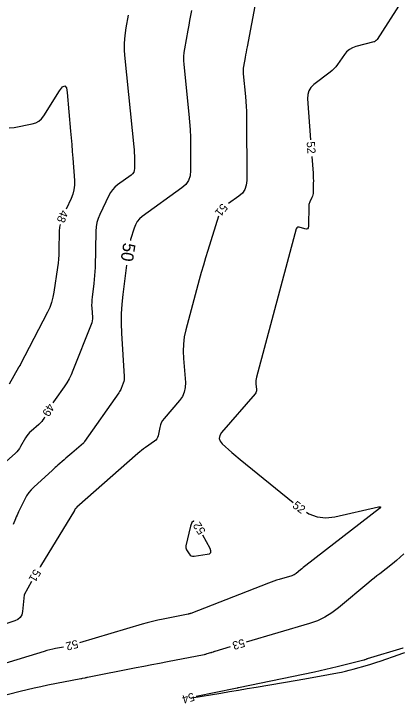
# Model space of a CAD drawing. Extents: x 2384780 to 2405861, y 547869 to 573706.
# Drawn here: x 2390596.4 to 2390690.7, y 552617.4 to 552787.1 of the extents above; entities that cross this region are included whole.
import ezdxf

# ---------------------------------------------------------------- set-up
doc = ezdxf.new("R2010")
doc.units = 0
doc.layers.add('Old_Level_60', color=7, linetype='Continuous')
doc.layers.add('Old_Level_61', color=7, linetype='Continuous')

msp = doc.modelspace()

# ---------------------------------------------------------------- linework, layer by layer
at = {"layer": 'Old_Level_60'}
for points in [[(2390655.8565, 552794.71975), (2390652.90725, 552779.1845), (2390652.78375, 552778.5315), (2390652.66125, 552777.8785), (2390652.54, 552777.22525), (2390652.41975, 552776.57175), (2390652.0285, 552774.437), (2390651.961, 552773.97875), (2390651.9265, 552773.5195), (2390651.925, 552773.05875), (2390651.95625, 552772.59675), (2390652.525, 552767.09475), (2390652.632, 552765.91475), (2390652.7095, 552764.7335), (2390652.7575, 552763.5505), (2390652.776, 552762.366), (2390652.82525, 552746.73075), (2390652.7085, 552745.6035), (2390652.35025, 552744.59875), (2390651.751, 552743.71625), (2390650.9105, 552742.95625), (2390648.4125, 552741.14025)], [(2390690.33075, 552790.19225), (2390684.409, 552780.97575), (2390684.35175, 552780.89375), (2390684.2885, 552780.81725), (2390684.21925, 552780.746), (2390684.14425, 552780.68), (2390683.889, 552780.4735), (2390683.83275, 552780.43275), (2390683.773, 552780.3985), (2390683.71, 552780.371), (2390683.6435, 552780.35025), (2390679.26075, 552779.23375), (2390678.42925, 552778.945), (2390677.68875, 552778.52575), (2390677.039, 552777.976), (2390676.48025, 552777.296), (2390674.80375, 552774.86075), (2390674.4265, 552774.35625), (2390674.013, 552773.886), (2390673.5635, 552773.4505), (2390673.0775, 552773.04925), (2390669.0995, 552770.0175), (2390668.3635, 552769.3155), (2390667.8605, 552768.50875), (2390667.5905, 552767.597), (2390667.55325, 552766.58075), (2390668.2945, 552756.57925)], [(2390624.08175, 552786.8735), (2390623.51325, 552783.77175), (2390623.2425, 552781.93125), (2390623.104, 552780.08525), (2390623.09775, 552778.23425), (2390623.22375, 552776.37825), (2390625.44525, 552754.88075), (2390625.51025, 552754.1645), (2390625.5575, 552753.4475), (2390625.5865, 552752.7295), (2390625.59775, 552752.0105), (2390625.60525, 552749.66), (2390625.55575, 552749.18225), (2390625.40375, 552748.7565), (2390625.14975, 552748.3825), (2390624.7935, 552748.0605), (2390621.51575, 552745.67725), (2390620.85425, 552745.1325), (2390620.27525, 552744.51925), (2390619.7785, 552743.83775), (2390619.364, 552743.088), (2390617.1965, 552738.53675), (2390616.78725, 552737.5485), (2390616.4885, 552736.534), (2390616.3, 552735.49325), (2390616.222, 552734.42625), (2390616.037, 552725.67375), (2390616.003, 552724.687), (2390615.94275, 552723.70225), (2390615.85625, 552722.7195), (2390615.7435, 552721.73875), (2390615.32725, 552718.4975), (2390615.25775, 552717.83125), (2390615.2205, 552717.164), (2390615.21575, 552716.49575), (2390615.243, 552715.8265), (2390615.38475, 552713.63875), (2390615.3895, 552713.17375), (2390615.3435, 552712.717), (2390615.2465, 552712.26825), (2390615.0985, 552711.82775), (2390610.66825, 552700.67475), (2390610.225, 552699.64675), (2390609.72375, 552698.64975), (2390609.165, 552697.684), (2390608.54875, 552696.7495), (2390606.37, 552693.64625), (2390605.9615, 552693.04875), (2390605.79875, 552692.7975)], [(2390595.19475, 552759.524), (2390596.439, 552759.60875), (2390600.78475, 552760.4835), (2390601.6625, 552760.7485), (2390602.4325, 552761.16825), (2390603.09525, 552761.74275), (2390603.6505, 552762.47225), (2390607.417, 552768.531), (2390608.1395, 552769.4765), (2390608.6935, 552769.717), (2390609.0785, 552769.25175), (2390609.29475, 552768.0815), (2390610.1035, 552758.74075), (2390610.244, 552757.093), (2390610.3795, 552755.445), (2390610.51075, 552753.7965), (2390610.63725, 552752.1475), (2390611.043, 552746.7605), (2390611.057, 552745.61975), (2390610.92475, 552744.5065), (2390610.64625, 552743.42025), (2390610.2215, 552742.3615), (2390609.01125, 552739.82025)], [(2390668.59025, 552752.59025), (2390668.893, 552748.5055), (2390668.9305, 552747.90125), (2390668.9535, 552747.29675), (2390668.96225, 552746.692), (2390668.95675, 552746.08675), (2390668.91175, 552743.96575), (2390668.88575, 552743.618), (2390668.82325, 552743.279), (2390668.724, 552742.94875), (2390668.58825, 552742.6275), (2390668.08425, 552741.5925), (2390667.98925, 552741.36775), (2390667.92, 552741.1365), (2390667.87675, 552740.89925), (2390667.8595, 552740.65575), (2390667.77075, 552735.65175), (2390667.712, 552735.28775), (2390667.55125, 552735.06225), (2390667.28825, 552734.9755), (2390666.923, 552735.02725), (2390665.5635, 552735.42275), (2390665.29875, 552735.4605), (2390665.08725, 552735.4035), (2390664.929, 552735.252), (2390664.82375, 552735.00625), (2390655.18275, 552699.03725), (2390655.0925, 552698.63325), (2390655.03825, 552698.226), (2390655.01975, 552697.81575), (2390655.03675, 552697.402), (2390655.15075, 552696.046), (2390655.14825, 552695.764), (2390655.09225, 552695.4995), (2390654.9825, 552695.25225), (2390654.819, 552695.0225), (2390646.7145, 552685.6035), (2390646.26075, 552684.894), (2390646.13825, 552684.20575), (2390646.347, 552683.5385), (2390646.887, 552682.892), (2390649.19225, 552680.81525), (2390649.689, 552680.37375), (2390650.1915, 552679.93875), (2390650.69975, 552679.51025), (2390651.2135, 552679.0885), (2390664.0705, 552668.67625)], [(2390645.936, 552738.11), (2390645.93425, 552738.10525), (2390643.37, 552729.79275), (2390642.82875, 552728.009), (2390642.3045, 552726.2205), (2390641.79675, 552724.42725), (2390641.30575, 552722.629), (2390638.06775, 552710.5485), (2390637.683, 552708.822), (2390637.45075, 552707.082), (2390637.37125, 552705.32825), (2390637.444, 552703.561), (2390637.931, 552697.76575), (2390637.92075, 552696.56125), (2390637.68125, 552695.43075), (2390637.21225, 552694.37475), (2390636.51425, 552693.393), (2390632.761, 552689.031), (2390632.39025, 552688.54025), (2390632.092, 552688.01475), (2390631.86625, 552687.45425), (2390631.713, 552686.85875), (2390631.33075, 552684.856), (2390631.21425, 552684.44975), (2390631.028, 552684.08875), (2390630.77225, 552683.773), (2390630.44725, 552683.50275), (2390628.24125, 552681.98525), (2390627.774, 552681.65325), (2390627.31725, 552681.30775), (2390626.87125, 552680.94825), (2390626.43625, 552680.57525), (2390611.64025, 552667.497), (2390611.6105, 552667.471), (2390611.581, 552667.445), (2390611.55125, 552667.419), (2390611.52125, 552667.393), (2390611.42375, 552667.30875), (2390611.403, 552667.2905), (2390611.38225, 552667.27225), (2390611.36175, 552667.25375), (2390611.34125, 552667.23525), (2390611.2515, 552667.15325), (2390611.235, 552667.13675), (2390611.22025, 552667.11875), (2390611.20725, 552667.0995), (2390611.196, 552667.079), (2390611.16225, 552667.01), (2390611.155, 552666.995), (2390611.14825, 552666.98), (2390611.1415, 552666.965), (2390611.13525, 552666.94975), (2390611.0885, 552666.8355), (2390611.078, 552666.81125), (2390611.0665, 552666.78725), (2390611.05425, 552666.764), (2390611.04075, 552666.74125), (2390602.83575, 552653.21), (2390602.66375, 552652.924)], [(2390607.55425, 552736.11), (2390607.436, 552735.45675), (2390607.365, 552734.48675), (2390607.2645, 552729.73825), (2390607.2275, 552728.722), (2390607.15925, 552727.7085), (2390607.0595, 552726.6975), (2390606.92875, 552725.689), (2390606.05725, 552719.6915), (2390605.8195, 552718.4225), (2390605.48025, 552717.186), (2390605.0395, 552715.982), (2390604.497, 552714.81075), (2390597.9235, 552702.01375), (2390597.888, 552701.9495), (2390597.849, 552701.88775), (2390597.8065, 552701.82825), (2390597.76025, 552701.771), (2390597.60325, 552701.58875), (2390597.57075, 552701.54875), (2390597.5405, 552701.5075), (2390597.51225, 552701.4645), (2390597.4865, 552701.42), (2390595.24175, 552697.322)], [(2390603.7845, 552689.34275), (2390603.66775, 552689.135), (2390603.402, 552688.70675), (2390603.10275, 552688.3065), (2390602.76925, 552687.93425), (2390602.40175, 552687.5895), (2390600.52775, 552685.9775), (2390600.1435, 552685.61775), (2390599.79425, 552685.22925), (2390599.48, 552684.812), (2390599.2005, 552684.366), (2390597.973, 552682.20975), (2390597.6935, 552681.76075), (2390597.38175, 552681.33775), (2390597.03725, 552680.941), (2390596.66025, 552680.57), (2390594.55425, 552678.65475)], [(2390667.2705, 552666.2845), (2390667.8825, 552665.8855), (2390669.875, 552665.16025), (2390671.9835, 552664.93375), (2390674.2075, 552665.20575), (2390684.7235, 552667.60825), (2390684.79, 552667.62125), (2390684.85725, 552667.6295), (2390684.92475, 552667.633), (2390684.9925, 552667.632), (2390685.215, 552667.62075), (2390685.25375, 552667.6135), (2390685.275, 552667.59625), (2390685.27825, 552667.5695), (2390685.26375, 552667.53275), (2390685.12875, 552667.29075), (2390685.121, 552667.2775), (2390685.1125, 552667.26475), (2390685.10325, 552667.2525), (2390685.0935, 552667.2405), (2390685.0605, 552667.2025), (2390685.05325, 552667.1945), (2390685.0455, 552667.187), (2390685.0375, 552667.17975), (2390685.02925, 552667.173), (2390667.17025, 552653.396), (2390666.83675, 552653.136), (2390666.50625, 552652.87275), (2390666.17875, 552652.60575), (2390665.85375, 552652.3355), (2390664.797, 552651.44675), (2390664.5635, 552651.26975), (2390664.3155, 552651.11925), (2390664.05325, 552650.9955), (2390663.7765, 552650.8985), (2390660.693, 552649.9875), (2390660.0345, 552649.7855), (2390659.381, 552649.56975), (2390658.73175, 552649.3405), (2390658.0875, 552649.09725), (2390639.241, 552641.75975), (2390639.184, 552641.73825), (2390639.1265, 552641.71825), (2390639.0685, 552641.69975), (2390639.01, 552641.68225), (2390638.8185, 552641.62825), (2390638.7775, 552641.617), (2390638.736, 552641.60675), (2390638.6945, 552641.59725), (2390638.65275, 552641.5885), (2390632.5765, 552640.39375), (2390631.27825, 552640.12225), (2390629.98775, 552639.81975), (2390628.70475, 552639.4865), (2390627.4295, 552639.12225), (2390612.24625, 552634.58925)], [(2390640.0315, 552664.06275), (2390639.90225, 552664.125), (2390639.52475, 552663.80075), (2390639.21825, 552662.9365), (2390638.07325, 552658.148), (2390638.038, 552657.8995), (2390638.053, 552657.65975), (2390638.1185, 552657.4285), (2390638.234, 552657.20575)], [(2390638.234, 552657.20575), (2390638.891, 552656.18675), (2390639.113, 552655.92), (2390639.37675, 552655.7435), (2390639.682, 552655.6575), (2390640.029, 552655.6615), (2390643.21975, 552656.08875), (2390643.777, 552656.24475), (2390644.08125, 552656.5295), (2390644.13275, 552656.94325), (2390643.93125, 552657.48575), (2390642.1665, 552660.752)], [(2390690.88225, 552656.233), (2390690.025, 552655.38325), (2390689.1265, 552654.57725), (2390688.187, 552653.81475), (2390685.05075, 552651.3955), (2390684.3815, 552650.8735), (2390683.718, 552650.34475), (2390683.06, 552649.80875), (2390682.4075, 552649.266), (2390675.09025, 552643.1125), (2390673.4725, 552641.88625), (2390671.75575, 552640.8445), (2390669.93975, 552639.98725), (2390668.0245, 552639.31475), (2390652.6415, 552634.77075)], [(2390600.6535, 552649.466), (2390598.8515, 552646.28025), (2390598.85075, 552646.27925), (2390598.85, 552646.2785), (2390598.849, 552646.27775), (2390598.84775, 552646.277), (2390598.84425, 552646.27525), (2390598.8435, 552646.27475), (2390598.843, 552646.27425), (2390598.8425, 552646.2735), (2390598.84225, 552646.27275), (2390598.429, 552642.23825), (2390598.24825, 552641.44775), (2390597.8835, 552640.805), (2390597.3345, 552640.3105), (2390596.6015, 552639.964), (2390582.76575, 552635.39375)], [(2390648.80525, 552633.63775), (2390645.07225, 552632.535), (2390644.96475, 552632.502), (2390644.858, 552632.46675), (2390644.75225, 552632.4295), (2390644.647, 552632.38975), (2390644.30475, 552632.2565), (2390644.231, 552632.22875), (2390644.15675, 552632.203), (2390644.082, 552632.17875), (2390644.0065, 552632.1565), (2390643.1755, 552631.92125), (2390642.997, 552631.87275), (2390642.8175, 552631.828), (2390642.63725, 552631.78675), (2390642.456, 552631.749), (2390633.59525, 552630.00675), (2390631.6965, 552629.63375), (2390629.7975, 552629.26125), (2390627.8985, 552628.8895), (2390625.99925, 552628.5185), (2390614.1915, 552626.2135), (2390614.0295, 552626.1815), (2390613.86725, 552626.14925), (2390613.7055, 552626.11625), (2390613.5435, 552626.08275), (2390613.01525, 552625.973), (2390612.902, 552625.94975), (2390612.7885, 552625.9265), (2390612.67525, 552625.90375), (2390612.56175, 552625.8815), (2390604.63, 552624.32675), (2390602.933, 552623.982), (2390601.241, 552623.61425), (2390599.55425, 552623.2235), (2390597.87275, 552622.80975), (2390576.362, 552617.36075)], [(2390608.379, 552633.5845), (2390606.46975, 552633.21725), (2390605.7715, 552633.07325), (2390605.078, 552632.9105), (2390604.38925, 552632.729), (2390603.705, 552632.52875), (2390593.3465, 552629.344)], [(2390639.49425, 552621.26225), (2390646.497, 552622.44025), (2390648.64075, 552622.80075), (2390650.7845, 552623.16125), (2390652.92825, 552623.522), (2390655.07175, 552623.8825), (2390665.0635, 552625.56275), (2390666.4135, 552625.793), (2390667.7625, 552626.02975), (2390669.11025, 552626.27275), (2390670.457, 552626.52225), (2390674.85425, 552627.34725), (2390675.794, 552627.53475), (2390676.72875, 552627.7435), (2390677.65825, 552627.9735), (2390678.583, 552628.225), (2390682.12125, 552629.2305), (2390682.8775, 552629.452), (2390683.62975, 552629.68575), (2390684.37825, 552629.93175), (2390685.12275, 552630.19), (2390689.73075, 552631.83025), (2390690.4375, 552632.06875), (2390691.15125, 552632.283)], [(2390690.7225, 552633.3615), (2390690.65175, 552633.335), (2390682.00825, 552630.7035), (2390681.92625, 552630.6775), (2390681.84475, 552630.65025), (2390681.7635, 552630.62175), (2390681.683, 552630.5915), (2390681.4205, 552630.4905), (2390681.364, 552630.46975), (2390681.307, 552630.45075), (2390681.24925, 552630.4335), (2390681.19125, 552630.41775), (2390674.76375, 552628.79675), (2390673.38475, 552628.45675), (2390672.00225, 552628.13175), (2390670.61625, 552627.82175), (2390669.227, 552627.5265), (2390650.83525, 552623.722), (2390650.751, 552623.70375), (2390650.66725, 552623.68425), (2390650.584, 552623.66325), (2390650.501, 552623.64075), (2390650.1205, 552623.53475), (2390650.11725, 552623.534), (2390650.114, 552623.533), (2390650.111, 552623.532), (2390650.10775, 552623.53125), (2390650.0975, 552623.52825), (2390650.09525, 552623.52775), (2390650.093, 552623.52725), (2390650.09075, 552623.52675)], [(2390650.09075, 552623.52675), (2390650.0885, 552623.52625), (2390640.578, 552621.58925)], [(2390639.32575, 552621.23475), (2390639.49425, 552621.26225)]]:
    msp.add_lwpolyline(points, dxfattribs=at)
at = {"layer": 'Old_Level_61'}
for points in [[(2390639.41425, 552787.98475), (2390639.18825, 552786.7895), (2390638.96425, 552785.594), (2390638.742, 552784.398), (2390638.52175, 552783.202), (2390637.70175, 552778.72675), (2390637.5605, 552777.7665), (2390637.48825, 552776.8035), (2390637.48475, 552775.83775), (2390637.5505, 552774.86925), (2390638.79275, 552762.85), (2390638.96325, 552760.97025), (2390639.08675, 552759.088), (2390639.16325, 552757.20325), (2390639.19275, 552755.316), (2390639.21225, 552749.14725), (2390639.08225, 552747.89325), (2390638.684, 552746.77575), (2390638.01725, 552745.79425), (2390637.08225, 552744.94875), (2390627.5015, 552737.9835), (2390626.837, 552737.41775), (2390626.28725, 552736.77), (2390625.85225, 552736.04025), (2390625.53175, 552735.2285), (2390624.6725, 552732.443), (2390624.59375, 552732.16675)], [(2390623.6615, 552726.246), (2390622.74125, 552719.08225), (2390622.49725, 552716.739), (2390622.3665, 552714.39175), (2390622.349, 552712.04125), (2390622.445, 552709.687), (2390623.1245, 552699.20125), (2390623.12875, 552698.78725), (2390623.08775, 552698.3805), (2390623.0015, 552697.98075), (2390622.86975, 552697.5885), (2390622.365, 552696.31825), (2390622.2495, 552696.05), (2390622.11875, 552695.79), (2390621.973, 552695.53825), (2390621.81225, 552695.2945), (2390613.50575, 552683.4635), (2390613.47825, 552683.42325), (2390613.45175, 552683.3825), (2390613.4265, 552683.341), (2390613.402, 552683.299), (2390613.32425, 552683.1605), (2390613.3065, 552683.13175), (2390613.28625, 552683.10475), (2390613.264, 552683.07975), (2390613.23925, 552683.0565), (2390610.382, 552680.59875), (2390609.91625, 552680.198), (2390609.451, 552679.79675), (2390608.986, 552679.39525), (2390608.52125, 552678.99325), (2390607.00375, 552677.67975), (2390606.67975, 552677.39725), (2390606.35725, 552677.1125), (2390606.037, 552676.8255), (2390605.7185, 552676.5365), (2390601.20525, 552672.411), (2390600.5535, 552671.75775), (2390599.97125, 552671.0525), (2390599.4585, 552670.29525), (2390599.015, 552669.486), (2390597.52025, 552666.43125), (2390597.3175, 552666.00825), (2390597.122, 552665.58225), (2390596.93375, 552665.15275), (2390596.75225, 552664.72025), (2390596.17175, 552663.302)]]:
    msp.add_lwpolyline(points, dxfattribs=at)

# ---------------------------------------------------------------- texts
at = {"layer": 'Old_Level_60'}
for s, rotation, p in [('52', 274.2390778, (2390667.3245, 552756.136)), ('51', 230.74385, (2390646.84, 552741.3575)), ('48', 248.559275, (2390607.78125, 552739.775)), ('49', 239.7555833, (2390604.6465, 552692.86875)), ('52', 323.2235083, (2390663.72075, 552667.5925)), ('52', 122.8194333, (2390642.9395, 552661.684)), ('51', 239.8289667, (2390601.351, 552652.6855)), ('52', 194.5645806, (2390611.65575, 552635.39475)), ('53', 196.4561667, (2390652.01825, 552635.6295)), ('54', 195.8044333, (2390639.832, 552622.56775))]:
    msp.add_text(s, height=2, rotation=rotation, dxfattribs=at).set_placement(p)
at = {"layer": 'Old_Level_61'}
msp.add_text('50', height=3, rotation=261.0530694, dxfattribs=at).set_placement((2390622.9295, 552731.788))

doc.saveas('drawing.dxf')
